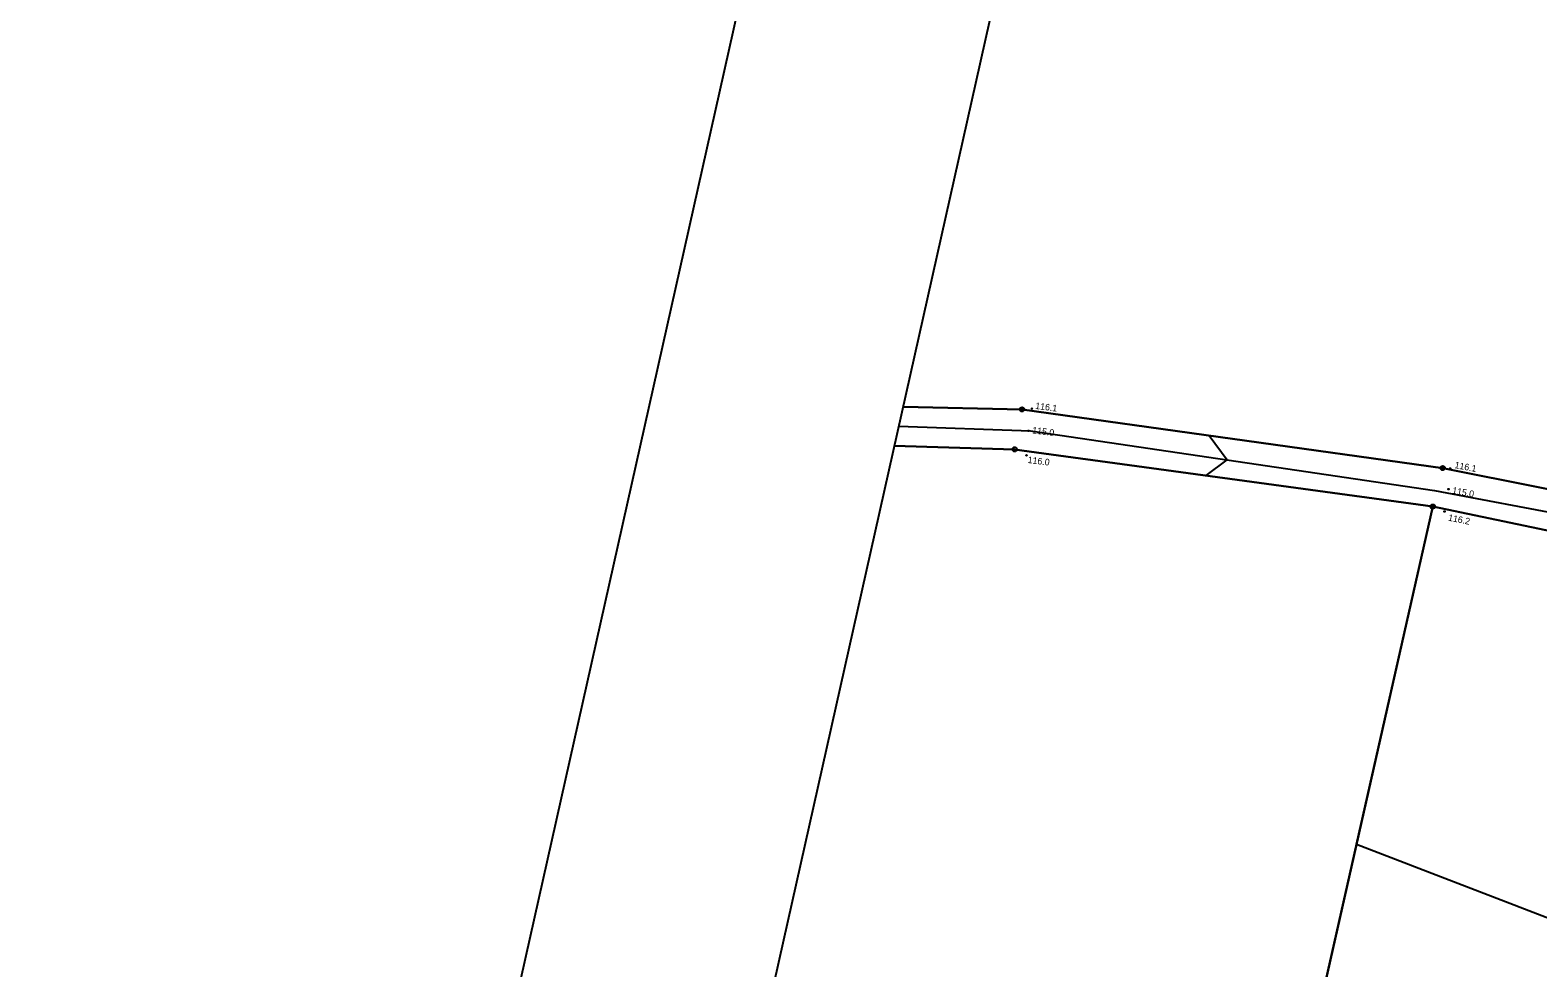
# Model space of a CAD drawing. Extents: x 6424617 to 6425697, y 5665845 to 5667190.
# Drawn here: x 6424616.8 to 6424788.9, y 5666280.6 to 5666387.6 of the extents above; entities that cross this region are included whole.
import ezdxf

# ---------------------------------------------------------------- set-up
doc = ezdxf.new("R2010")
doc.units = 0
for name, color, linetype in [('Warstwa 1', 7, 'Continuous'), ('Warstwa 10', 7, 'Continuous'), ('Warstwa 13', 7, 'Continuous'), ('Warstwa 6', 7, 'Continuous'), ('Warstwa 63', 7, 'Continuous'), ('Warstwa 9', 7, 'Continuous')]:
    doc.layers.add(name, color=color, linetype=linetype)

msp = doc.modelspace()

# ---------------------------------------------------------------- linework, layer by layer
at = {"layer": 'Warstwa 1'}
for p, q in [((6424716.45, 5666344.63), (6424730.04, 5666344.35)), ((6424716.45, 5666344.63), (6424730.04, 5666344.35)), ((6424730.04, 5666344.35), (6424778.08, 5666337.65)), ((6424730.04, 5666344.35), (6424778.08, 5666337.65)), ((6424715.45, 5666340.2), (6424729.19, 5666339.79)), ((6424715.45, 5666340.2), (6424729.19, 5666339.79)), ((6424729.19, 5666339.79), (6424776.95, 5666333.26)), ((6424729.19, 5666339.79), (6424776.95, 5666333.26)), ((6424778.08, 5666337.65), (6424835.21, 5666326.25)), ((6424778.08, 5666337.65), (6424835.21, 5666326.25)), ((6424760.3, 5666259.62), (6424776.95, 5666333.26)), ((6424760.3, 5666259.62), (6424776.95, 5666333.26)), ((6424768.24, 5666294.72), (6424776.95, 5666333.26)), ((6424768.24, 5666294.72), (6424776.95, 5666333.26)), ((6424776.95, 5666333.26), (6424813.86, 5666325.55)), ((6424776.95, 5666333.26), (6424813.86, 5666325.55)), ((6424768.24, 5666294.72), (6424802.33, 5666281.62)), ((6424768.24, 5666294.72), (6424802.33, 5666281.62))]:
    msp.add_line(p, q, dxfattribs=at)
at = {"layer": 'Warstwa 10'}
for centre in [(6424730.04, 5666344.35), (6424730.04, 5666344.35), (6424729.19, 5666339.79), (6424778.08, 5666337.65), (6424778.08, 5666337.65), (6424776.95, 5666333.26)]:
    msp.add_circle(centre, 0.25, dxfattribs=at)
at = {"layer": 'Warstwa 13'}
for centre in [(6424731.17, 5666344.43), (6424730.78, 5666341.9), (6424730.54, 5666339.11), (6424778.94, 5666337.61), (6424778.74, 5666335.24), (6424778.29, 5666332.7)]:
    msp.add_circle(centre, 0.045, dxfattribs=at)
at = {"layer": 'Warstwa 6'}
for points in [[(6424716.45, 5666344.63), (6424730.04, 5666344.35), (6424778.08, 5666337.65), (6424835.21, 5666326.25), (6424863.57, 5666452.24), (6424895.16, 5666592.47), (6424930.46, 5666744.03), (6424963.64, 5666736.21), (6424996.49, 5666728.81), (6425001.61, 5666749.86), (6425004.59, 5666768.33), (6425004.27, 5666802.33), (6425009.8, 5666830.19), (6425016.63, 5666870.23), (6425020.01, 5666882.89), (6425015.31, 5666889.08), (6425007.51, 5666895.23), (6424957.01, 5666906.7), (6424920.8, 5666746.62), (6424867.64, 5666760.89), (6424902.78, 5666916.32), (6424874.44, 5666914.51), (6424858.5, 5666915.71), (6424844.87, 5666917.42)], [(6425105.58, 5666267.76), (6425075.67, 5666266.18), (6425048.09, 5666264.58), (6425040.66, 5666263.78), (6425034.6, 5666263.72), (6425029.54, 5666264.39), (6424999.46, 5666271.57), (6424995.8, 5666272.64), (6424954.33, 5666282.84), (6424934.63, 5666286.8), (6424913.7, 5666292.39), (6424893.05, 5666299.78), (6424890.18, 5666301.67), (6424872.34, 5666313.51), (6424854.22, 5666322.77), (6424835.21, 5666326.25), (6424778.08, 5666337.65), (6424730.04, 5666344.35), (6424716.45, 5666344.63)], [(6424665.88, 5666119.11), (6424670.8, 5666119.15), (6424710.03, 5666135.27), (6424722.99, 5666187.49), (6424743.28, 5666183.09), (6424750.47, 5666215.14), (6424760.3, 5666259.62), (6424776.95, 5666333.26), (6424729.19, 5666339.79), (6424715.45, 5666340.2)], [(6424715.45, 5666340.2), (6424729.19, 5666339.79), (6424776.95, 5666333.26), (6424834.04, 5666321.33), (6424852.81, 5666318.87), (6424871.8, 5666309.5), (6424888.25, 5666297.22), (6424891.59, 5666295.95), (6424912.29, 5666288.27), (6424933.76, 5666283.01), (6424953.24, 5666278.16), (6424994.68, 5666268.11), (6425027.97, 5666259.43), (6425034.31, 5666258.51), (6425039.49, 5666258.91), (6425075.81, 5666260.95), (6425105.79, 5666262.56)]]:
    msp.add_lwpolyline(points, dxfattribs=at)
msp.add_lwpolyline([(6424834.04, 5666321.33), (6424776.95, 5666333.26), (6424760.3, 5666259.62), (6424844.32, 5666240.78), (6424847.24, 5666243.11), (6424817.27, 5666249.77), (6424825.53, 5666285.21)], close=True, dxfattribs=at)
at = {"layer": 'Warstwa 63'}
for points in [[(6424616.75, 5666029.38), (6424876.88, 5667189.58), (6425697.3, 5667005.64), (6425437.18, 5665845.44)], [(6425341.16, 5665895.98), (6425588.9, 5667000.93), (6424898.31, 5667155.76), (6424650.57, 5666050.81)]]:
    msp.add_lwpolyline(points, close=True, dxfattribs=at)
at = {"layer": 'Warstwa 9'}
for p, q in [((6424715.95, 5666342.43), (6424731.01, 5666341.92)), ((6424731.01, 5666341.92), (6424777.16, 5666335.11)), ((6424751.42, 5666341.37), (6424753.47, 5666338.61)), ((6424751.05, 5666336.8), (6424753.47, 5666338.61)), ((6424777.16, 5666335.11), (6424844.01, 5666322.34))]:
    msp.add_line(p, q, dxfattribs=at)
msp.add_lwpolyline([(6424715.45, 5666340.2), (6424729.19, 5666339.79), (6424776.95, 5666333.26), (6424834.04, 5666321.33), (6424842, 5666320.29), (6424859.49, 5666320.08), (6424854.22, 5666322.77), (6424835.21, 5666326.25), (6424778.08, 5666337.65), (6424730.04, 5666344.35), (6424716.45, 5666344.63)], dxfattribs=at)

# ---------------------------------------------------------------- texts
at = {"layer": 'Warstwa 13'}
for s, rotation, p in [('116.1', 352.7529, (6424731.52, 5666344.41)), ('115.0', 352.7529, (6424731.17, 5666341.62)), ('116.0', 352.9076, (6424730.65, 5666338.24)), ('116.1', 349.4069, (6424779.4, 5666337.66)), ('115.0', 349.4069, (6424779.12, 5666334.76)), ('116.2', 348.8912, (6424778.66, 5666331.66))]:
    msp.add_text(s, height=0.75, rotation=rotation, dxfattribs=at).set_placement(p)

doc.saveas('drawing.dxf')
